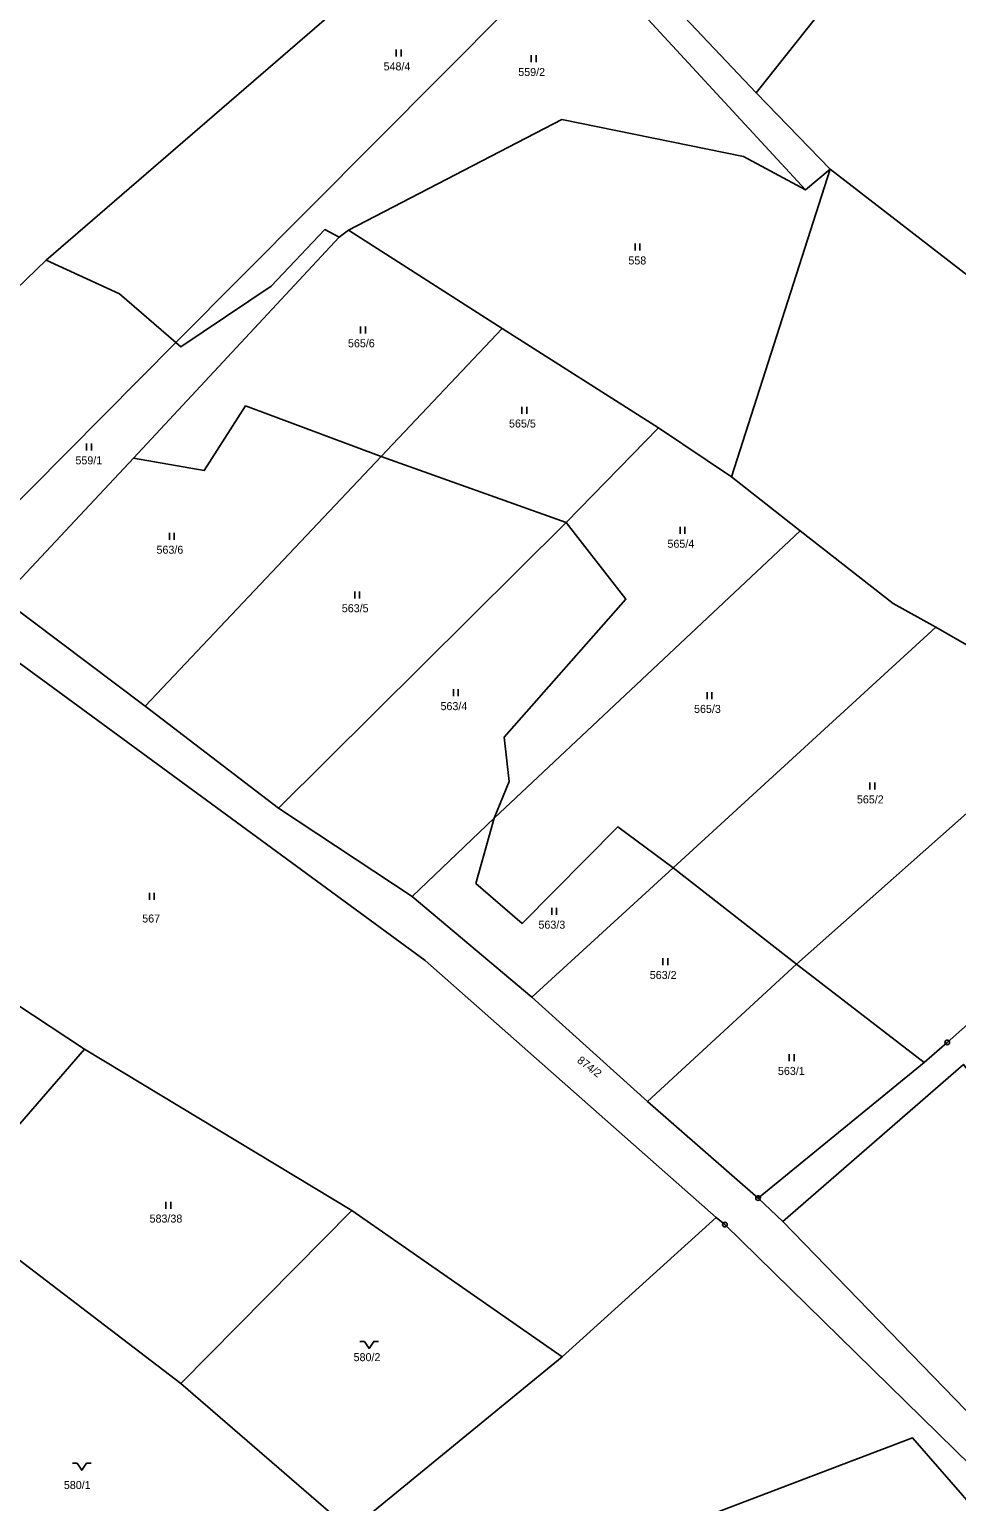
# Model space of a CAD drawing. Extents: x -654083 to -650132, y -1099819 to -1096699.
# Drawn here: x -651096.5 to -650899.5, y -1099567.2 to -1099254.3 of the extents above; entities that cross this region are included whole.
import ezdxf

# ---------------------------------------------------------------- set-up
doc = ezdxf.new("R2010")
doc.units = 0
for name, color, linetype in [('Geodetické body', 7, 'Continuous'), ('Obvody jako plochy', 7, 'Continuous'), ('Parcelní čísla', 7, 'Continuous'), ('Značky kultur', 7, 'Continuous')]:
    doc.layers.add(name, color=color, linetype=linetype)

msp = doc.modelspace()

# ---------------------------------------------------------------- linework, layer by layer
at = {"layer": 'Geodetické body'}
for centre, radius in [((-650901.47, -1099469.59), 0.5), ((-650901.47, -1099469.59), 0.001), ((-650941.65, -1099502.66), 0.5), ((-650941.65, -1099502.66), 0.001), ((-650948.73, -1099508.29), 0.5), ((-650948.73, -1099508.29), 0.001)]:
    msp.add_circle(centre, radius, dxfattribs=at)
at = {"layer": 'Obvody jako plochy'}
for points in [[(-650942.08, -1099267.78), (-650908.36, -1099225.33), (-650940.34, -1099195.02), (-650976.53, -1099231.33)], [(-651092.91, -1099303.38), (-650995.49, -1099219.16), (-651020.68, -1099196.05), (-651028.16, -1099200.02), (-651030.54, -1099198.8), (-651033.41, -1099210.01), (-651047.27, -1099224.69), (-651089.83, -1099235.78), (-651094.43, -1099237.17), (-651109.72, -1099246.95), (-651142.31, -1099285.7), (-651132.9, -1099303.92), (-651112.15, -1099321.87)], [(-651065.35, -1099320.88), (-650980.43, -1099235.41), (-650995.49, -1099219.16), (-651092.91, -1099303.38), (-651077.37, -1099310.53)], [(-650885.49, -1099315.65), (-650926.36, -1099284.04), (-650942.08, -1099267.78), (-650908.36, -1099225.33), (-650897.55, -1099234.62), (-650855.85, -1099264.48), (-650849.6, -1099268.8)], [(-650942.08, -1099267.78), (-650926.36, -1099284.04), (-650931.6, -1099288.42), (-650980.43, -1099235.41), (-650976.53, -1099231.33)], [(-650983.37, -1099273.5), (-651028.66, -1099297), (-651030.66, -1099298.5), (-651033.69, -1099296.85), (-651045.1, -1099308.88), (-651064.28, -1099321.8), (-651065.35, -1099320.88), (-650980.43, -1099235.41), (-650931.6, -1099288.42), (-650944.79, -1099281.31)], [(-651142.31, -1099285.7), (-651132.9, -1099303.92), (-651112.15, -1099321.87), (-651092.91, -1099303.38), (-651077.37, -1099310.53), (-651065.35, -1099320.88), (-651111.65, -1099367.47), (-651125.21, -1099358.01), (-651149.7, -1099351.34), (-651170.47, -1099335.22), (-651191.01, -1099316.35), (-651185.01, -1099307.05), (-651113.92, -1099249.54), (-651109.72, -1099246.95)], [(-650926.36, -1099284.04), (-650931.6, -1099288.42), (-650944.79, -1099281.31), (-650983.37, -1099273.5), (-651028.66, -1099297), (-650996.02, -1099317.86), (-650962.86, -1099338.96), (-650947.33, -1099349.43)], [(-650840.56, -1099350.85), (-650797.92, -1099378.74), (-650849.89, -1099423.84), (-650866.32, -1099408.68), (-650875.45, -1099401.44), (-650893.59, -1099387.27), (-650903.89, -1099381.32), (-650912.94, -1099376.3), (-650932.7, -1099360.89), (-650947.33, -1099349.43), (-650926.36, -1099284.04), (-650885.49, -1099315.65)], [(-651064.28, -1099321.8), (-651065.35, -1099320.88), (-651111.65, -1099367.47), (-651102.24, -1099375.24), (-651074.36, -1099345.41), (-651030.66, -1099298.5), (-651033.69, -1099296.85), (-651045.1, -1099308.88)], [(-651021.74, -1099345.07), (-650996.02, -1099317.86), (-651028.66, -1099297), (-651030.66, -1099298.5), (-651074.36, -1099345.41), (-651059.35, -1099348.08), (-651050.55, -1099334.35)], [(-650982.44, -1099359.12), (-650962.86, -1099338.96), (-650996.02, -1099317.86), (-651021.74, -1099345.07)], [(-651050.55, -1099334.35), (-651021.74, -1099345.07), (-651071.9, -1099398.16), (-651102.24, -1099375.24), (-651074.36, -1099345.41), (-651059.35, -1099348.08)], [(-650997.73, -1099421.92), (-650932.7, -1099360.89), (-650947.33, -1099349.43), (-650962.86, -1099338.96), (-650982.44, -1099359.12), (-650969.75, -1099375.41), (-650995.59, -1099404.72), (-650994.54, -1099414.15)], [(-650982.44, -1099359.12), (-651021.74, -1099345.07), (-651071.9, -1099398.16), (-651043.54, -1099419.8)], [(-651015.14, -1099438.56), (-651043.54, -1099419.8), (-650982.44, -1099359.12), (-650969.75, -1099375.41), (-650995.59, -1099404.72), (-650994.54, -1099414.15), (-650997.73, -1099421.92)], [(-650912.94, -1099376.3), (-650903.89, -1099381.32), (-650959.7, -1099432.52), (-650971.44, -1099423.77), (-650991.79, -1099444.31), (-651001.62, -1099435.84), (-650997.73, -1099421.92), (-650932.7, -1099360.89)], [(-650965.16, -1099482.13), (-650989.75, -1099459.95), (-651015.14, -1099438.56), (-651043.54, -1099419.8), (-651071.9, -1099398.16), (-651102.24, -1099375.24), (-651111.65, -1099367.47), (-651119.12, -1099374.35), (-651109.32, -1099381.17), (-651012.39, -1099452.17), (-650950.57, -1099506.77), (-650948.73, -1099508.29), (-650872.05, -1099583.45), (-650865.57, -1099580.66), (-650936.39, -1099507.62), (-650941.65, -1099502.66)], [(-651012.39, -1099452.17), (-650950.57, -1099506.77), (-650983.27, -1099536.39), (-651027.99, -1099505.28), (-651084.79, -1099471.05), (-651103.19, -1099458.92), (-651155.55, -1099418.01), (-651147.61, -1099402.13), (-651119.12, -1099374.35), (-651109.32, -1099381.17)], [(-650933.49, -1099452.97), (-650875.45, -1099401.44), (-650893.59, -1099387.27), (-650903.89, -1099381.32), (-650959.7, -1099432.52)], [(-650849.89, -1099423.84), (-650901.47, -1099469.59), (-650906.38, -1099473.83), (-650933.49, -1099452.97), (-650875.45, -1099401.44), (-650866.32, -1099408.68)], [(-651113.68, -1099504.3), (-651084.79, -1099471.05), (-651103.19, -1099458.92), (-651155.55, -1099418.01), (-651167.9, -1099436.91), (-651163.32, -1099450.36), (-651169.98, -1099461), (-651136.54, -1099486.72)], [(-650959.7, -1099432.52), (-650971.44, -1099423.77), (-650991.79, -1099444.31), (-651001.62, -1099435.84), (-650997.73, -1099421.92), (-651015.14, -1099438.56), (-650989.75, -1099459.95)], [(-650933.49, -1099452.97), (-650965.16, -1099482.13), (-650989.75, -1099459.95), (-650959.7, -1099432.52)], [(-650906.38, -1099473.83), (-650941.65, -1099502.66), (-650965.16, -1099482.13), (-650933.49, -1099452.97)], [(-651064.31, -1099542.1), (-651027.99, -1099505.28), (-651084.79, -1099471.05), (-651113.68, -1099504.3), (-651104.04, -1099511.72)], [(-650853.98, -1099529.78), (-650850.5, -1099533.39), (-650855.83, -1099537.92), (-650864.8, -1099545.24), (-650845.98, -1099570.75), (-650865.57, -1099580.66), (-650936.39, -1099507.62), (-650898.03, -1099474.25), (-650886.72, -1099488.82), (-650858.82, -1099523.39)], [(-650978.71, -1099624.35), (-650979.09, -1099587.39), (-650968.59, -1099581.42), (-650970.48, -1099577.07), (-650908.84, -1099553.63), (-650895.35, -1099569.16), (-650892.47, -1099572.36), (-650879.55, -1099585.83), (-650875.62, -1099584.59), (-650872.05, -1099583.45), (-650948.73, -1099508.29), (-650950.57, -1099506.77), (-650983.27, -1099536.39), (-651028.28, -1099573.23), (-651068.77, -1099609.57), (-651100.04, -1099619.5), (-651206.51, -1099710.32), (-651224.99, -1099749.34), (-651160.07, -1099704.89), (-651142.25, -1099694.62), (-651101.41, -1099672.46), (-651087.03, -1099665.49), (-651072.53, -1099659.52), (-651002.17, -1099632.78)], [(-651028.28, -1099573.23), (-651064.31, -1099542.1), (-651027.99, -1099505.28), (-650983.27, -1099536.39)], [(-651028.28, -1099573.23), (-651064.31, -1099542.1), (-651104.04, -1099511.72), (-651143.97, -1099555.51), (-651068.77, -1099609.57)], [(-650970.48, -1099577.07), (-650968.59, -1099581.42), (-650963.5, -1099594.96), (-650895.35, -1099569.16), (-650908.84, -1099553.63)]]:
    msp.add_lwpolyline(points, close=True, dxfattribs=at)
msp.add_lwpolyline([(-650898.03, -1099474.25), (-650936.39, -1099507.62), (-650941.65, -1099502.66), (-650906.38, -1099473.83), (-650901.47, -1099469.59), (-650849.89, -1099423.84)], dxfattribs=at)
at = {"layer": 'Značky kultur'}
for p, q in [((-651018.55, -1099258.6), (-651018.55, -1099260.1)), ((-651017.53, -1099260.1), (-651017.53, -1099258.6)), ((-650989.86, -1099259.79), (-650989.86, -1099261.29)), ((-650988.83, -1099261.29), (-650988.83, -1099259.79)), ((-650967.8, -1099299.84), (-650967.8, -1099301.34)), ((-650966.78, -1099301.34), (-650966.78, -1099299.84)), ((-651026.11, -1099317.44), (-651026.11, -1099318.94)), ((-651025.08, -1099318.94), (-651025.08, -1099317.44)), ((-650991.85, -1099334.5), (-650991.85, -1099336)), ((-650990.83, -1099336), (-650990.83, -1099334.5)), ((-651084.32, -1099342.31), (-651084.32, -1099343.81)), ((-651083.3, -1099343.81), (-651083.3, -1099342.31)), ((-650958.23, -1099360.04), (-650958.23, -1099361.54)), ((-650957.2, -1099361.54), (-650957.2, -1099360.04)), ((-651066.75, -1099361.31), (-651066.75, -1099362.81)), ((-651065.72, -1099362.81), (-651065.72, -1099361.31)), ((-651027.34, -1099373.75), (-651027.34, -1099375.25)), ((-651026.32, -1099375.25), (-651026.32, -1099373.75)), ((-651006.41, -1099394.54), (-651006.41, -1099396.04)), ((-651005.39, -1099396.04), (-651005.39, -1099394.54)), ((-650952.5, -1099395.14), (-650952.5, -1099396.64)), ((-650951.47, -1099396.64), (-650951.47, -1099395.14)), ((-650917.91, -1099414.36), (-650917.91, -1099415.86)), ((-650916.89, -1099415.86), (-650916.89, -1099414.36)), ((-651071, -1099437.8), (-651071, -1099439.3)), ((-651069.97, -1099439.3), (-651069.97, -1099437.8)), ((-650985.52, -1099440.99), (-650985.52, -1099442.49)), ((-650984.49, -1099442.49), (-650984.49, -1099440.99)), ((-650961.89, -1099451.68), (-650961.89, -1099453.18)), ((-650960.86, -1099453.18), (-650960.86, -1099451.68)), ((-650935.03, -1099472.06), (-650935.03, -1099473.56)), ((-650934.01, -1099473.56), (-650934.01, -1099472.06)), ((-651067.49, -1099503.44), (-651067.49, -1099504.94)), ((-651066.46, -1099504.94), (-651066.46, -1099503.44))]:
    msp.add_line(p, q, dxfattribs=at)
for points in [[(-651026.31, -1099533.12), (-651025.31, -1099533.12), (-651024.31, -1099534.62), (-651023.31, -1099533.12), (-651022.31, -1099533.12)], [(-651087.35, -1099559.01), (-651086.35, -1099559.01), (-651085.35, -1099560.51), (-651084.35, -1099559.01), (-651083.35, -1099559.01)]]:
    msp.add_lwpolyline(points, dxfattribs=at)

# ---------------------------------------------------------------- texts
at = {"layer": 'Parcelní čísla'}
for s, p in [('548/4', (-651021.23, -1099263.04)), ('559/2', (-650992.62, -1099264.23)), ('558', (-650969.22, -1099304.28)), ('565/6', (-651028.8, -1099321.87)), ('565/5', (-650994.58, -1099338.93)), ('559/1', (-651086.7, -1099346.75)), ('563/6', (-651069.48, -1099365.75)), ('565/4', (-650960.92, -1099364.48)), ('563/5', (-651030.11, -1099378.18)), ('563/4', (-651009.14, -1099398.98)), ('565/3', (-650955.27, -1099399.57)), ('565/2', (-650920.67, -1099418.8)), ('567', (-651072.51, -1099444.11)), ('563/3', (-650988.33, -1099445.42)), ('563/2', (-650964.68, -1099456.11)), ('563/1', (-650937.45, -1099476.5)), ('583/38', (-651070.95, -1099507.87)), ('580/2', (-651027.6, -1099537.32)), ('580/1', (-651089.16, -1099564.49))]:
    msp.add_text(s, height=1.7, dxfattribs=at).set_placement(p)
msp.add_text('874/2', height=1.7, rotation=322.866, dxfattribs=at).set_placement((-650980.26, -1099473.71))

doc.saveas('drawing.dxf')
